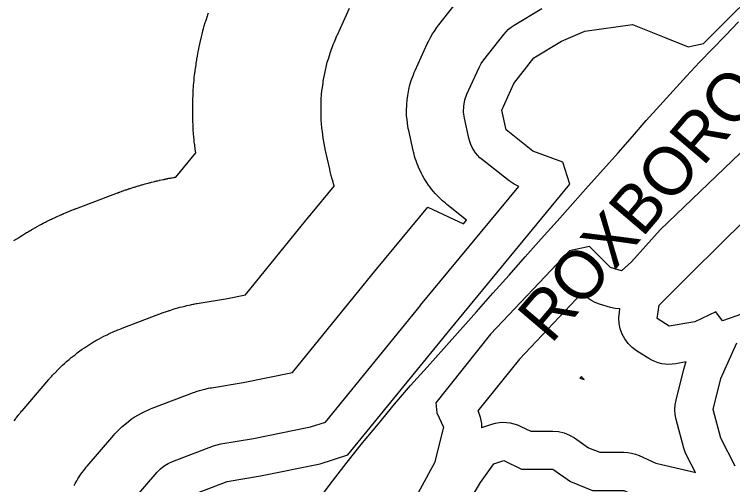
# Model space of a CAD drawing. Extents: x 1950930 to 2061844, y 904556 to 1017002.
# Drawn here: x 1972470 to 1973880, y 991895 to 992819 of the extents above; entities that cross this region are included whole.
import ezdxf

# ---------------------------------------------------------------- set-up
doc = ezdxf.new("R2010")
doc.units = 0
for name, color, linetype in [('Exist Hydrographic Buffer Line', 7, 'Continuous'), ('Exist Hydrographic Lake Shore', 7, 'Continuous'), ('Exist Road Non-System Type 51', 7, 'Continuous'), ('Exist Road Non-System Type 51 Label', 7, 'Continuous')]:
    doc.layers.add(name, color=color, linetype=linetype)

msp = doc.modelspace()

# ---------------------------------------------------------------- linework, layer by layer
at = {"layer": 'Exist Hydrographic Buffer Line'}
for points in [[(1972587.2, 991892.7), (1972589.3, 991896.7), (1972592.3, 991902.1), (1972594.6, 991906.1), (1972597, 991909.9), (1972600.4, 991915.1), (1972603, 991918.8), (1972605.8, 991922.5), (1972609.6, 991927.3), (1972611, 991929.1), (1972612.5, 991930.8), (1972664.8, 991991.9), (1972667.1, 991994.5), (1972669.5, 991997.1), (1972676, 992003.8), (1972681.1, 992008.7), (1972686.4, 992013.2), (1972693.7, 992019.1), (1972699.3, 992023.3), (1972705.2, 992027.1), (1972713.2, 992032), (1972719.3, 992035.5), (1972725.6, 992038.6), (1972734.1, 992042.4), (1972737.3, 992043.8), (1972740.6, 992045.1), (1972821.2, 992075.6), (1972823.8, 992076.6), (1972826.4, 992077.5), (1972833.4, 992079.7), (1972838.7, 992081.3), (1972844, 992082.6), (1972851.2, 992084.2), (1972853.9, 992084.7), (1972856.6, 992085.2), (1972918.7, 992095.6), (1973015.9, 992115.4), (1973180.3, 992317.5), (1973180.4, 992317.6), (1973180.4, 992317.6), (1973180.6, 992317.8), (1973180.7, 992318), (1973180.8, 992318.1), (1973181, 992318.3), (1973181, 992318.3), (1973181.1, 992318.4), (1973281.5, 992440.3), (1973351.8, 992407.7), (1973357.8, 992414.9), (1973319.3, 992445.4), (1973317.5, 992446.9), (1973315.6, 992448.5), (1973310.8, 992452.6), (1973307.2, 992455.8), (1973303.8, 992459.2), (1973299.4, 992463.8), (1973296.1, 992467.2), (1973293, 992470.9), (1973289, 992475.8), (1973286, 992479.6), (1973283.2, 992483.4), (1973279.6, 992488.7), (1973277, 992492.7), (1973274.5, 992496.8), (1973271.4, 992502.4), (1973269.1, 992506.6), (1973267, 992510.9), (1973264.3, 992516.7), (1973262.4, 992521), (1973260.7, 992525.5), (1973258.5, 992531.5), (1973257, 992536), (1973255.7, 992540.6), (1973254, 992546.8), (1973253.4, 992549.1), (1973252.9, 992551.4), (1973244.2, 992590.7), (1973243.3, 992595.1), (1973242.6, 992599.6), (1973240.9, 992611.6), (1973240, 992620.7), (1973239.9, 992629.7), (1973240.2, 992641.9), (1973240.8, 992650.9), (1973242.1, 992659.9), (1973244.3, 992671.8), (1973246.4, 992680.7), (1973249.1, 992689.3), (1973253.3, 992700.7), (1973254.9, 992704.9), (1973256.7, 992709.1), (1973280.7, 992761.4), (1973282.1, 992764.4), (1973283.6, 992767.3), (1973287.7, 992775.1), (1973290.9, 992780.8), (1973294.5, 992786.3), (1973299.5, 992793.5), (1973301.4, 992796.2), (1973303.4, 992798.8), (1973342.6, 992848.9)], [(1972468.8, 992374.4), (1972474.7, 992378.2), (1972475.5, 992378.7), (1972476.3, 992379.3), (1972478.5, 992380.7), (1972480.2, 992381.8), (1972481.9, 992382.8), (1972484.1, 992384.2), (1972484.9, 992384.7), (1972485.8, 992385.2), (1972493.8, 992390.1), (1972494.6, 992390.7), (1972495.4, 992391.2), (1972497.7, 992392.5), (1972499.4, 992393.5), (1972501.1, 992394.5), (1972503.4, 992395.9), (1972504.2, 992396.3), (1972505.1, 992396.8), (1972511.2, 992400.3), (1972512.9, 992401.3), (1972514.6, 992402.2), (1972519.2, 992404.8), (1972522.7, 992406.6), (1972526.2, 992408.5), (1972530.9, 992410.8), (1972532.6, 992411.7), (1972534.4, 992412.6), (1972540.7, 992415.7), (1972541.6, 992416.1), (1972542.4, 992416.5), (1972544.8, 992417.7), (1972546.6, 992418.5), (1972548.4, 992419.4), (1972550.8, 992420.5), (1972551.7, 992420.9), (1972552.6, 992421.3), (1972561.1, 992425.1), (1972561.6, 992425.4), (1972562, 992425.6), (1972563.2, 992426.1), (1972564.1, 992426.5), (1972565, 992426.9), (1972566.2, 992427.4), (1972566.7, 992427.6), (1972567.1, 992427.8), (1972570.3, 992429.2), (1972571.2, 992429.6), (1972572.1, 992430), (1972574.6, 992431), (1972576.4, 992431.8), (1972578.2, 992432.5), (1972580.6, 992433.5), (1972581.5, 992433.9), (1972582.5, 992434.2), (1972585.7, 992435.5), (1972586.2, 992435.7), (1972586.6, 992435.9), (1972587.9, 992436.4), (1972588.8, 992436.7), (1972589.7, 992437.1), (1972590.9, 992437.6), (1972591.4, 992437.7), (1972591.8, 992437.9), (1972672.5, 992468.4), (1972672.8, 992468.6), (1972673.2, 992468.7), (1972674.2, 992469.1), (1972674.9, 992469.3), (1972675.6, 992469.6), (1972676.6, 992470), (1972676.9, 992470.1), (1972677.3, 992470.2), (1972679.9, 992471.2), (1972680.6, 992471.4), (1972681.4, 992471.7), (1972683.3, 992472.4), (1972684.8, 992472.9), (1972686.2, 992473.4), (1972688.2, 992474.1), (1972688.9, 992474.3), (1972689.6, 992474.6), (1972692.2, 992475.5), (1972692.6, 992475.6), (1972693, 992475.7), (1972694, 992476), (1972694.7, 992476.3), (1972695.4, 992476.5), (1972696.4, 992476.8), (1972696.8, 992477), (1972697.1, 992477.1), (1972704.2, 992479.4), (1972704.9, 992479.6), (1972705.6, 992479.8), (1972707.6, 992480.5), (1972709.1, 992480.9), (1972710.6, 992481.4), (1972712.5, 992482), (1972713.3, 992482.2), (1972714, 992482.4), (1972719.3, 992484), (1972720.8, 992484.4), (1972722.3, 992484.8), (1972726.3, 992486), (1972729.2, 992486.8), (1972732.2, 992487.6), (1972736.2, 992488.6), (1972737.7, 992489), (1972739.2, 992489.4), (1972744.6, 992490.7), (1972745.3, 992490.8), (1972746.1, 992491), (1972748.1, 992491.5), (1972749.6, 992491.9), (1972751.1, 992492.2), (1972753.1, 992492.7), (1972753.9, 992492.8), (1972754.7, 992493), (1972761.9, 992494.6), (1972762.2, 992494.6), (1972762.6, 992494.7), (1972763.6, 992494.9), (1972764.4, 992495.1), (1972765.1, 992495.3), (1972766.2, 992495.5), (1972766.5, 992495.5), (1972766.9, 992495.6), (1972769.6, 992496.2), (1972770.4, 992496.3), (1972771.1, 992496.5), (1972773.2, 992496.9), (1972774.7, 992497.2), (1972776.2, 992497.5), (1972778.2, 992497.8), (1972779, 992498), (1972779.8, 992498.1), (1972782.5, 992498.6), (1972782.8, 992498.7), (1972783.2, 992498.7), (1972784.2, 992498.9), (1972785, 992499.1), (1972785.8, 992499.2), (1972786.8, 992499.4), (1972786.9, 992499.4), (1972825.8, 992547.2), (1972824.9, 992554.1), (1972824.7, 992555.3), (1972824.5, 992556.6), (1972824.1, 992560), (1972823.8, 992562.5), (1972823.5, 992565), (1972823.1, 992568.4), (1972823, 992569.7), (1972822.9, 992571), (1972822, 992580), (1972821.8, 992582.5), (1972821.5, 992585.1), (1972821, 992591.9), (1972820.7, 992596.9), (1972820.5, 992602), (1972820.2, 992608.8), (1972820.1, 992611.4), (1972820.1, 992613.9), (1972819.9, 992623), (1972819.9, 992624.3), (1972819.9, 992625.6), (1972819.9, 992629), (1972819.9, 992631.5), (1972819.9, 992634.1), (1972819.9, 992637.5), (1972820, 992638.8), (1972820, 992640), (1972820.3, 992652.2), (1972820.3, 992653.4), (1972820.4, 992654.7), (1972820.5, 992658.1), (1972820.6, 992660.7), (1972820.7, 992663.2), (1972820.9, 992666.6), (1972821, 992667.9), (1972821.1, 992669.2), (1972821.6, 992678.2), (1972821.8, 992680.7), (1972822, 992683.3), (1972822.6, 992690.1), (1972823.1, 992695.2), (1972823.7, 992700.2), (1972824.5, 992707), (1972824.9, 992709.5), (1972825.2, 992712), (1972826.5, 992721), (1972826.7, 992722.3), (1972826.9, 992723.5), (1972827.5, 992726.9), (1972827.9, 992729.4), (1972828.3, 992731.9), (1972828.9, 992735.3), (1972829.1, 992736.5), (1972829.4, 992737.8), (1972831.6, 992749.7), (1972831.9, 992751), (1972832.1, 992752.2), (1972832.8, 992755.5), (1972833.3, 992758), (1972833.8, 992760.5), (1972834.5, 992763.9), (1972834.8, 992765.1), (1972835.1, 992766.4), (1972837.1, 992775.2), (1972837.7, 992777.7), (1972838.3, 992780.1), (1972840, 992786.7), (1972841.3, 992791.7), (1972842.7, 992796.6), (1972844.6, 992803.1), (1972845.4, 992805.6), (1972846.1, 992808), (1972848.9, 992816.6), (1972849.3, 992817.8), (1972849.7, 992819.1), (1972850.7, 992822.3)], [(1972469, 992020.1), (1972471.7, 992023.7), (1972472.8, 992025.1), (1972473.8, 992026.5), (1972477.6, 992031.3), (1972478.1, 992031.9), (1972478.7, 992032.6), (1972480.1, 992034.4), (1972481.2, 992035.7), (1972482.3, 992037.1), (1972483.8, 992038.8), (1972484.3, 992039.5), (1972484.9, 992040.1), (1972537.2, 992101.2), (1972538, 992102.2), (1972538.9, 992103.2), (1972541.2, 992105.8), (1972543, 992107.7), (1972544.8, 992109.7), (1972547.2, 992112.2), (1972548.1, 992113.2), (1972549, 992114.1), (1972555.5, 992120.8), (1972557.4, 992122.7), (1972559.2, 992124.6), (1972564.3, 992129.4), (1972568.1, 992133), (1972572.1, 992136.5), (1972577.4, 992141), (1972579.4, 992142.7), (1972581.4, 992144.4), (1972588.8, 992150.2), (1972590.8, 992151.9), (1972592.9, 992153.5), (1972598.5, 992157.7), (1972602.8, 992160.8), (1972607.1, 992163.7), (1972613, 992167.6), (1972615.2, 992169), (1972617.4, 992170.4), (1972625.4, 992175.3), (1972627.7, 992176.6), (1972629.9, 992177.9), (1972636, 992181.4), (1972640.6, 992183.9), (1972645.3, 992186.3), (1972651.6, 992189.4), (1972654, 992190.6), (1972656.4, 992191.7), (1972664.9, 992195.5), (1972666.1, 992196.1), (1972667.3, 992196.6), (1972670.5, 992198), (1972672.9, 992199), (1972675.4, 992200), (1972678.6, 992201.3), (1972679.9, 992201.8), (1972681.1, 992202.2), (1972761.7, 992232.8), (1972762.7, 992233.1), (1972763.6, 992233.5), (1972766.2, 992234.4), (1972768.2, 992235.1), (1972770.1, 992235.8), (1972772.7, 992236.7), (1972773.7, 992237), (1972774.7, 992237.3), (1972781.7, 992239.6), (1972783.7, 992240.2), (1972785.7, 992240.8), (1972790.9, 992242.4), (1972794.9, 992243.5), (1972798.9, 992244.5), (1972804.3, 992245.8), (1972806.3, 992246.3), (1972808.3, 992246.8), (1972815.5, 992248.3), (1972816.5, 992248.5), (1972817.5, 992248.8), (1972820.2, 992249.3), (1972822.2, 992249.7), (1972824.3, 992250.1), (1972827, 992250.6), (1972828, 992250.8), (1972829, 992250.9), (1972888.1, 992260.8), (1972923.5, 992268), (1973050, 992423.5), (1973050, 992423.6), (1973050.1, 992423.6), (1973050.1, 992423.7), (1973050.2, 992423.7), (1973050.2, 992423.8), (1973050.3, 992423.8), (1973050.3, 992423.8), (1973050.3, 992423.9), (1973050.4, 992424), (1973050.5, 992424.1), (1973050.5, 992424.1), (1973050.6, 992424.3), (1973050.7, 992424.4), (1973050.8, 992424.5), (1973050.9, 992424.6), (1973050.9, 992424.7), (1973051, 992424.7), (1973051.1, 992424.9), (1973051.1, 992424.9), (1973051.2, 992424.9), (1973051.2, 992425), (1973051.3, 992425.1), (1973051.3, 992425.1), (1973051.4, 992425.2), (1973051.4, 992425.2), (1973051.4, 992425.2), (1973098, 992481.8), (1973097.8, 992482.4), (1973096.7, 992485.8), (1973095.7, 992489.2), (1973094.3, 992493.8), (1973093.8, 992495.5), (1973093.4, 992497.3), (1973091.7, 992503.4), (1973091.5, 992504.3), (1973091.3, 992505.2), (1973090.7, 992507.5), (1973090.2, 992509.2), (1973089.8, 992511), (1973089.3, 992513.3), (1973089.1, 992514.2), (1973088.9, 992515), (1973080.2, 992554.3), (1973079.8, 992555.9), (1973079.5, 992557.6), (1973078.6, 992562.1), (1973077.9, 992565.4), (1973077.4, 992568.7), (1973076.6, 992573.2), (1973076.4, 992574.9), (1973076.1, 992576.6), (1973074.5, 992588.6), (1973074, 992592), (1973073.7, 992595.4), (1973072.8, 992604.4), (1973072.3, 992611.2), (1973072, 992618), (1973071.9, 992627.1), (1973071.9, 992630.5), (1973071.9, 992633.9), (1973072.2, 992646), (1973072.3, 992649.4), (1973072.5, 992652.8), (1973073.1, 992661.8), (1973073.7, 992668.6), (1973074.5, 992675.4), (1973075.9, 992684.3), (1973076.4, 992687.7), (1973077, 992691.1), (1973079.2, 992703), (1973079.9, 992706.3), (1973080.6, 992709.6), (1973082.7, 992718.5), (1973084.3, 992725.1), (1973086.3, 992731.6), (1973089, 992740.2), (1973090.1, 992743.5), (1973091.2, 992746.7), (1973095.4, 992758.1), (1973096, 992759.7), (1973096.6, 992761.3), (1973098.2, 992765.5), (1973099.5, 992768.7), (1973100.8, 992771.8), (1973102.6, 992776), (1973103.3, 992777.5), (1973104, 992779.1), (1973127.9, 992831.4)], [(1972697.5, 991858), (1972749.8, 991919), (1972756.4, 991925.8), (1972763.7, 991931.6), (1972771.7, 991936.5), (1972780.2, 991940.4), (1972860.9, 991970.9), (1972867.9, 991973.2), (1972875.1, 991974.7), (1972939.1, 991985.4), (1973051.5, 992008.3), (1973080.8, 992017.7), (1973267.2, 992246.8), (1973267.4, 992247), (1973267.5, 992247.2), (1973460.1, 992481), (1973451, 992485.2), (1973441.2, 992491.8), (1973388.9, 992533.2), (1973384, 992537.4), (1973379.6, 992542), (1973375.5, 992546.9), (1973371.9, 992552.2), (1973368.7, 992557.7), (1973366, 992563.5), (1973363.9, 992569.6), (1973362.2, 992575.7), (1973353.5, 992615), (1973351.8, 992627), (1973352.1, 992639.1), (1973354.4, 992651.1), (1973358.5, 992662.5), (1973382.5, 992714.8), (1973386.6, 992722.6), (1973391.6, 992729.8), (1973430.8, 992779.9), (1973435.3, 992785.1), (1973440.2, 992789.9), (1973445.6, 992794.2), (1973451.3, 992798), (1973505.8, 992830.7)]]:
    msp.add_lwpolyline(points, dxfattribs=at)
for points in [[(1973807.4, 991918.7), (1973790.5, 991951.2), (1973787.2, 991958.6), (1973784.6, 991966.3), (1973769.4, 992023), (1973767.5, 992032.3), (1973766.8, 992041.8), (1973767.3, 992051.3), (1973769.1, 992060.7), (1973784.3, 992121.7), (1973786.2, 992128.2), (1973788.7, 992134.5), (1973789.3, 992135.8), (1973768.6, 992132.2), (1973761.7, 992131.3), (1973754.8, 992131), (1973747.9, 992131.5), (1973741, 992132.5), (1973734.3, 992134.2), (1973727.8, 992136.5), (1973721.5, 992139.3), (1973715.5, 992142.8), (1973691.5, 992158), (1973682.7, 992164.6), (1973675, 992172.3), (1973668.5, 992181.1), (1973663.3, 992190.8), (1973659.6, 992201.1), (1973657.4, 992211.8), (1973656.8, 992222.7), (1973657.8, 992233.6), (1973658.9, 992240.2), (1973649.8, 992241.1), (1973640.5, 992243.2), (1973618.7, 992249.8), (1973610, 992253), (1973601.8, 992257.2), (1973594.1, 992262.5), (1973587.2, 992268.6), (1973584.4, 992271.4), (1973461.6, 992141.5), (1973380.2, 992039.5), (1973380.4, 992039), (1973382.8, 992033.2), (1973384.7, 992027.1), (1973386.1, 992020.9), (1973387, 992014.6), (1973387.3, 992008.3), (1973387.3, 992006.6), (1973387.7, 992006.8), (1973407.3, 992013.3), (1973414.4, 992015.3), (1973421.7, 992016.6), (1973429, 992017.2), (1973436.4, 992017), (1973443.7, 992016.1), (1973450.9, 992014.5), (1973457.9, 992012.2), (1973464.6, 992009.3), (1973483.7, 991999.8), (1973526.9, 991999.8), (1973538.2, 991998.9), (1973549.2, 991996.4), (1973559.7, 991992.2), (1973569.5, 991986.5), (1973597.4, 991967.3), (1973619.8, 991958.3), (1973666.4, 991958.3), (1973674.2, 991957.9), (1973682, 991956.7), (1973689.6, 991954.7), (1973696.9, 991951.9), (1973729.7, 991937.2), (1973805.7, 991919.2)], [(1973588.6, 992101.2), (1973585, 992105.6), (1973583.6, 992107.5), (1973580.2, 992103.9), (1973582.4, 992103.3)]]:
    msp.add_lwpolyline(points, close=True, dxfattribs=at)
at = {"layer": 'Exist Hydrographic Lake Shore'}
for points in [[(1973426.7, 992631.2), (1973450.7, 992683.6), (1973489.9, 992733.7), (1973544.4, 992766.4), (1973590.1, 992786.1), (1973683.8, 992799.1), (1973749.2, 992773), (1973792.8, 992755.5), (1973823.3, 992762.1), (1974238.4, 993176.4)], [(1972806.8, 991870.2), (1972887.4, 991900.8), (1972952.8, 991911.7), (1973070.4, 991935.6), (1973124.9, 991953.1), (1973325.4, 992199.5), (1973560.7, 992485.1), (1973546.6, 992528.8), (1973487.7, 992550.6), (1973435.4, 992592), (1973426.7, 992631.2)], [(1973910.5, 992561.5), (1973738.3, 992395.7), (1973681.7, 992332.5), (1973662, 992315.1), (1973640.3, 992321.6), (1973614.1, 992347.8), (1973598.9, 992363), (1973559.6, 992354.3), (1973404.9, 992190.8), (1973297.1, 992055.6), (1973299.2, 992036), (1973312.3, 992007.6), (1973294.9, 991937.8), (1973214.3, 991789.6), (1973133.6, 991658.7), (1973014.9, 991455.9), (1972936.4, 991340.4)], [(1973897.4, 992230), (1973860.3, 992216.9), (1973847.3, 992234.4), (1973805.9, 992214.8), (1973755.7, 992206), (1973731.8, 992221.3), (1973736.1, 992247.5), (1973781.9, 992293.3), (1973871.2, 992382.7), (1974055.4, 992559.3)], [(1973885.4, 991931.3), (1973857.1, 991985.8), (1973841.8, 992042.5), (1973857.1, 992103.6), (1973888.7, 992173.3)], [(1972835.1, 990969.7), (1972883, 991052.5), (1972955, 991159.4), (1973055.2, 991285.9), (1973087.9, 991346.9), (1973103.1, 991429.8), (1973142.4, 991495.2), (1973385.3, 991898.6), (1973411.5, 991935.7), (1973431.1, 991942.2), (1973465.9, 991924.8), (1973526.9, 991924.8), (1973561.8, 991900.8), (1973605.4, 991883.3), (1973666.4, 991883.3), (1973705.6, 991865.9), (1973788.4, 991846.3), (1973823.3, 991787.4), (1973849.4, 991717.6), (1973862.5, 991678.4), (1973901.7, 991652.2)]]:
    msp.add_lwpolyline(points, dxfattribs=at)
at = {"layer": 'Exist Road Non-System Type 51'}
msp.add_lwpolyline([(1973066.4, 991864), (1973094.2, 991901.6), (1973123.2, 991938.6), (1973153.6, 991976.8), (1973184.6, 992014.4), (1973216, 992052.6), (1973247.9, 992089.6), (1973280.2, 992125.9), (1973313.1, 992162.4), (1973345.5, 992198.1), (1973377.4, 992234.5), (1973409.2, 992270.9), (1973441.1, 992306.7), (1973473, 992342.4), (1973504.5, 992378.2), (1973535.4, 992412.8), (1973566.2, 992447.3), (1973596.6, 992481.3), (1973626.6, 992514.6), (1973655.5, 992546.8), (1973683.5, 992578.9), (1973710.5, 992610.4), (1973737, 992640.1), (1973763.5, 992669.2), (1973789.5, 992697.8), (1973815.5, 992725.1), (1973841, 992751.8), (1973866.5, 992777.8), (1973892, 992804.4)], dxfattribs=at)

# ---------------------------------------------------------------- texts
at = {"layer": 'Exist Road Non-System Type 51 Label'}
msp.add_text('  ROXBORO PLANT RD', height=95, rotation=49.5191, dxfattribs=at).set_placement((1973478, 992115.7))

doc.saveas('drawing.dxf')
